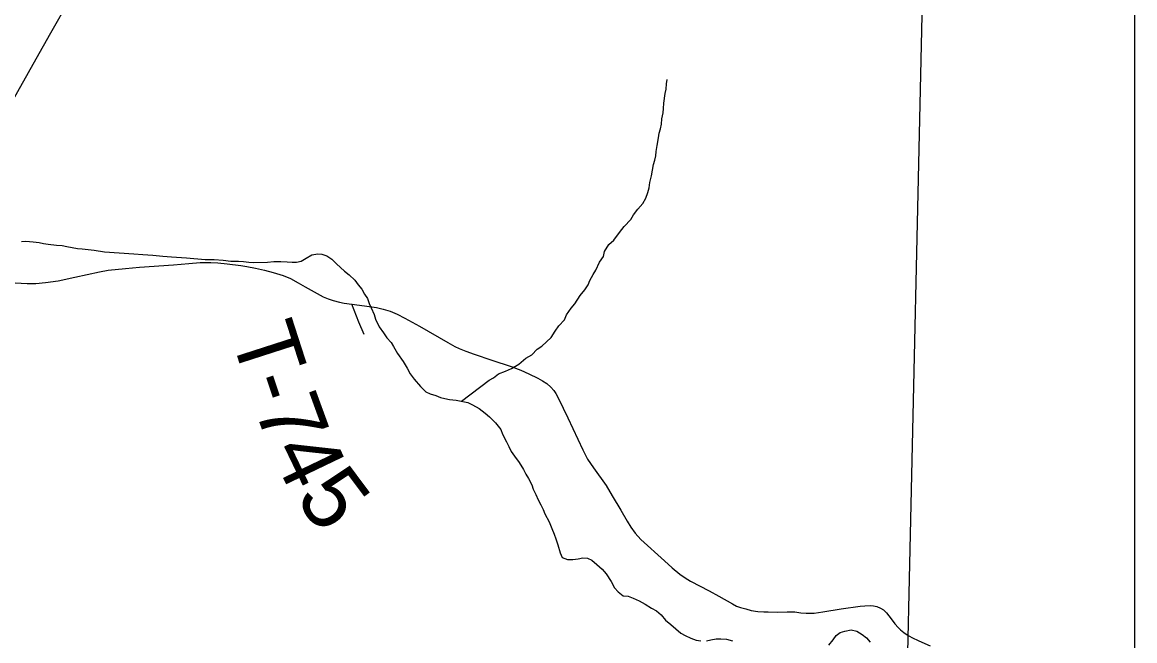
# Model space of a CAD drawing. Extents: x 0 to 191, y 0 to 55.
# Drawn here: x 149.5818 to 150.0755, y 24.6153 to 24.8898 of the extents above; entities that cross this region are included whole.
import ezdxf

# ---------------------------------------------------------------- set-up
doc = ezdxf.new("R2010")
doc.units = 0
for name, color, linetype in [('GM_X_Corporation', 7, 'Continuous'), ('GM_X_Minor_River', 7, 'Continuous'), ('GM_X_State_Route', 7, 'Continuous'), ('GM_X_Township_Road', 7, 'Continuous'), ('GM_X_Township_Road_Text', 7, 'Continuous')]:
    doc.layers.add(name, color=color, linetype=linetype)

msp = doc.modelspace()

# ---------------------------------------------------------------- linework, layer by layer
at = {"layer": 'GM_X_Corporation'}
for points in [[(150.07549, 22.0195), (150.07549, 25.41761), (149.5758, 25.41761), (149.56443, 24.97656), (149.56439, 24.97481), (149.56403, 24.95266), (149.5632, 24.9013), (149.56492, 24.82957), (149.56382, 24.82501), (149.56277, 24.77497), (149.55762, 24.60839), (149.55619, 24.51706), (149.55552, 24.46365), (149.54392, 24.0583), (149.54051, 23.67987), (149.53701, 23.54415), (149.53125, 23.09862), (149.52575, 22.26208), (149.5224, 22.02486), (149.6695, 22.02341), (149.9211, 22.0226)], [(150.07549, 22.0195), (150.07549, 24.96967), (149.8571, 24.97337), (149.81101, 24.97388), (149.63635, 24.97567), (149.5815, 24.97623), (149.56443, 24.97656), (149.56439, 24.97481), (149.56403, 24.95266), (149.5632, 24.9013), (149.56492, 24.82957), (149.56382, 24.82501), (149.56277, 24.77497), (149.55762, 24.60839), (149.55619, 24.51706), (149.55552, 24.46365), (149.54392, 24.0583), (149.54051, 23.67987), (149.53701, 23.54415), (149.53125, 23.09862), (149.52575, 22.26208), (149.5224, 22.02486), (149.6695, 22.02341), (149.9211, 22.0226)], [(150.07549, 24.55517), (150.07549, 24.9704), (149.9827, 24.97197), (149.97338, 24.55724)]]:
    msp.add_lwpolyline(points, close=True, dxfattribs=at)
at = {"layer": 'GM_X_Minor_River'}
for points in [[(149.77675, 24.72161), (149.78898, 24.73103), (149.79085, 24.73201), (149.79309, 24.73375), (149.79629, 24.73495), (149.79892, 24.73613), (149.8021, 24.73808), (149.80527, 24.7408), (149.80789, 24.74217), (149.81031, 24.74468), (149.81237, 24.74604), (149.81646, 24.74991), (149.8183, 24.75278), (149.81996, 24.75509), (149.82238, 24.75779), (149.82328, 24.75989), (149.82531, 24.76296), (149.82698, 24.76489), (149.82938, 24.76853), (149.83141, 24.77104), (149.83289, 24.77334), (149.83361, 24.77525), (149.83508, 24.77793), (149.83637, 24.77985), (149.83801, 24.78329), (149.83967, 24.78579), (149.8402, 24.78807), (149.84203, 24.79114), (149.84427, 24.79307), (149.84686, 24.79653), (149.84889, 24.79922), (149.85187, 24.80231), (149.85296, 24.80442), (149.855, 24.80692), (149.85723, 24.80942), (149.85851, 24.81172), (149.85941, 24.8142), (149.85994, 24.8163), (149.86028, 24.81877), (149.86099, 24.82163), (149.86184, 24.82676), (149.86256, 24.82867), (149.86291, 24.83058), (149.86307, 24.83248), (149.86359, 24.83514), (149.86409, 24.83856), (149.86444, 24.84066), (149.86497, 24.84256), (149.8655, 24.84466), (149.86565, 24.84694), (149.86617, 24.8496), (149.86633, 24.8515), (149.86647, 24.85397), (149.86716, 24.85815), (149.8675, 24.86005), (149.86765, 24.86252), (149.86799, 24.86443)], [(149.58148, 24.79245), (149.58336, 24.79267), (149.58658, 24.79235), (149.58924, 24.79202), (149.59114, 24.79167), (149.59323, 24.79133), (149.59702, 24.79083), (149.59948, 24.79068), (149.60157, 24.79034), (149.60631, 24.78947), (149.6084, 24.78932), (149.61371, 24.78865), (149.61826, 24.78798), (149.63133, 24.78707), (149.63531, 24.78676), (149.63967, 24.78645), (149.64422, 24.78596), (149.648, 24.78565), (149.65464, 24.7852), (149.66297, 24.78459), (149.66695, 24.78447), (149.67093, 24.78416), (149.67434, 24.78384), (149.67774, 24.78371), (149.68002, 24.78356), (149.68229, 24.78341), (149.68419, 24.78325), (149.69062, 24.78336), (149.69345, 24.7836), (149.69648, 24.78366), (149.69932, 24.78352), (149.70159, 24.78337), (149.70348, 24.7834), (149.70556, 24.78381), (149.7078, 24.78518), (149.71024, 24.78655), (149.71288, 24.78698), (149.71477, 24.78682), (149.71687, 24.7861), (149.71916, 24.78462), (149.72128, 24.78257), (149.72474, 24.77941), (149.72685, 24.77774), (149.72936, 24.77532), (149.73091, 24.77326), (149.73245, 24.77139), (149.73363, 24.76913), (149.73499, 24.76726), (149.73578, 24.765), (149.73657, 24.76311), (149.73795, 24.7601), (149.73855, 24.75803), (149.74013, 24.75464), (149.74206, 24.75202), (149.74362, 24.74977), (149.74555, 24.74772), (149.74653, 24.74584), (149.74828, 24.74283), (149.7508, 24.73927), (149.75256, 24.73627), (149.75393, 24.73383), (149.75567, 24.73139), (149.75857, 24.72822), (149.76088, 24.72579), (149.76279, 24.72487), (149.76526, 24.72416), (149.76736, 24.72325), (149.76926, 24.7229), (149.77135, 24.72237), (149.77438, 24.72204), (149.77723, 24.72152), (149.77951, 24.72099), (149.7816, 24.72008), (149.78447, 24.71843), (149.78716, 24.71639), (149.78908, 24.71471), (149.79177, 24.7121), (149.7941, 24.70911), (149.79489, 24.70704), (149.79665, 24.70365), (149.79764, 24.70158), (149.79881, 24.69933), (149.80017, 24.69726), (149.8023, 24.69446), (149.80425, 24.69126), (149.80523, 24.68919), (149.8064, 24.68732), (149.80796, 24.6845), (149.80857, 24.68261), (149.80974, 24.68017), (149.81073, 24.67791), (149.81191, 24.67565), (149.81289, 24.67358), (149.81368, 24.6717), (149.81563, 24.66813), (149.81682, 24.66511), (149.81781, 24.66266), (149.8186, 24.66059), (149.81941, 24.65795)], [(149.81941, 24.65795), (149.82042, 24.65436), (149.8214, 24.65229), (149.82369, 24.65138), (149.82615, 24.65143), (149.82841, 24.65166), (149.83049, 24.65207), (149.83257, 24.65192), (149.83448, 24.65101), (149.83678, 24.64915), (149.83909, 24.6471), (149.84083, 24.64505), (149.84316, 24.64167), (149.84453, 24.63885), (149.84627, 24.63698), (149.84838, 24.63531), (149.85065, 24.63516), (149.85294, 24.63425), (149.85561, 24.63297), (149.85828, 24.6315), (149.86096, 24.62984), (149.86326, 24.62855), (149.86537, 24.62688), (149.8673, 24.62445), (149.8696, 24.62259), (149.87403, 24.61869), (149.87594, 24.61758), (149.87842, 24.61649), (149.88089, 24.61558), (149.88298, 24.61524)], [(149.93977, 24.61339), (149.94163, 24.6157), (149.94292, 24.61762), (149.94478, 24.61898), (149.94685, 24.61959), (149.94968, 24.62021), (149.95215, 24.61949), (149.95445, 24.61801), (149.95637, 24.61653), (149.9581, 24.61466)], [(149.88544, 24.61528), (149.88732, 24.61569), (149.88978, 24.61612), (149.89186, 24.61615), (149.89432, 24.61601), (149.89698, 24.6153)]]:
    msp.add_lwpolyline(points, dxfattribs=at)
at = {"layer": 'GM_X_State_Route'}
msp.add_lwpolyline([(149.56531, 24.83033), (149.56545, 24.83085), (149.56628, 24.83332), (149.56748, 24.83626), (149.56868, 24.839), (149.56994, 24.84156), (149.57639, 24.85303), (149.58799, 24.87361), (149.59439, 24.88517), (149.60286, 24.90009), (149.60936, 24.91184), (149.61485, 24.92113), (149.61957, 24.92888), (149.6227, 24.93422), (149.62544, 24.93928), (149.62741, 24.94347), (149.6291, 24.94737), (149.63064, 24.9516), (149.63213, 24.95613), (149.63353, 24.96104), (149.63459, 24.96551), (149.63541, 24.96956), (149.63608, 24.97384), (149.63666, 24.97942)], dxfattribs=at)
at = {"layer": 'GM_X_Township_Road'}
for points in [[(149.57061, 24.77458), (149.58398, 24.77384), (149.5878, 24.77388), (149.59206, 24.77424), (149.5977, 24.77507), (149.60514, 24.77671), (149.61599, 24.77899), (149.61995, 24.77972), (149.62764, 24.78059), (149.63375, 24.78108), (149.64891, 24.7822), (149.65576, 24.78275), (149.66075, 24.78318), (149.66547, 24.78321), (149.6685, 24.78303), (149.67271, 24.78258), (149.67877, 24.78179), (149.68136, 24.78139), (149.68532, 24.78065), (149.68926, 24.77977), (149.69316, 24.77873), (149.69751, 24.7774), (149.70076, 24.77609), (149.70421, 24.77418), (149.70732, 24.77245), (149.71525, 24.76797), (149.71746, 24.76707), (149.71972, 24.76631), (149.72259, 24.76556), (149.72468, 24.76517), (149.72802, 24.76472), (149.73359, 24.764), (149.73895, 24.76323), (149.74201, 24.76255), (149.74497, 24.76159), (149.74819, 24.76023), (149.75155, 24.75855), (149.758, 24.75493), (149.77068, 24.74761), (149.77376, 24.74594), (149.77573, 24.74502), (149.77863, 24.74385), (149.78233, 24.74249), (149.79022, 24.7399), (149.79879, 24.73707), (149.80298, 24.73534), (149.80662, 24.73374), (149.81056, 24.73189), (149.81272, 24.73065), (149.81451, 24.72942), (149.8163, 24.72788), (149.81765, 24.72634), (149.81851, 24.72504), (149.81981, 24.72282), (149.82388, 24.71419), (149.83054, 24.70001), (149.8314, 24.69829), (149.83269, 24.69588), (149.83529, 24.69212), (149.84083, 24.68417), (149.84361, 24.67967), (149.84743, 24.67332), (149.85027, 24.66832), (149.85187, 24.66574), (149.85372, 24.66308), (149.85625, 24.66031), (149.86679, 24.65082), (149.87024, 24.64773), (149.87357, 24.6449), (149.87591, 24.64317), (149.87838, 24.64169), (149.88664, 24.63744), (149.89089, 24.63515), (149.89694, 24.63164), (149.89879, 24.63072), (149.90047, 24.63008), (149.90286, 24.62942), (149.90532, 24.6288), (149.90828, 24.62836), (149.91082, 24.62817), (149.91286, 24.62813), (149.91688, 24.62803), (149.92127, 24.62817), (149.9246, 24.62808), (149.92733, 24.62776), (149.92973, 24.62753), (149.93154, 24.62748), (149.9332, 24.62762), (149.93699, 24.62813), (149.94518, 24.62952), (149.95359, 24.63062), (149.95577, 24.63085), (149.95817, 24.63099), (149.95947, 24.63085), (149.96104, 24.63044), (149.96261, 24.62979), (149.96391, 24.62901), (149.96529, 24.62776), (149.96631, 24.62637), (149.96821, 24.62378), (149.96904, 24.62276), (149.97042, 24.62124), (149.97158, 24.62017), (149.97301, 24.61897), (149.97454, 24.61791), (149.97653, 24.6168), (149.97963, 24.61532), (149.98467, 24.61301)], [(149.73351, 24.75118), (149.73107, 24.75666), (149.72802, 24.76472)]]:
    msp.add_lwpolyline(points, dxfattribs=at)

# ---------------------------------------------------------------- texts
at = {"layer": 'GM_X_Township_Road_Text'}
for s, rotation, p in [('T', 287.8807, (149.67405, 24.7511)), ('-', 288.3175, (149.68065, 24.73065)), ('7', 290.0325, (149.68462, 24.7187)), ('4', 295.6491, (149.69179, 24.69946)), ('5', 306.773, (149.70248, 24.67855))]:
    msp.add_text(s, height=0.02841, rotation=rotation, dxfattribs=at).set_placement(p)

doc.saveas('drawing.dxf')
